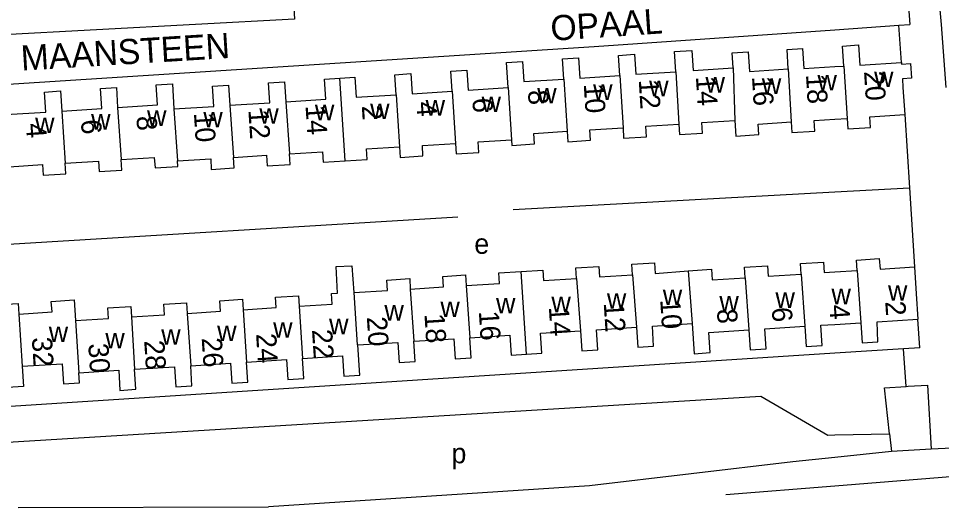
# Model space of a CAD drawing. Extents: x 159441 to 162086, y 388175 to 389787.
# Drawn here: x 160537.7 to 160721.2, y 388337.3 to 388434.6 of the extents above; entities that cross this region are included whole.
import ezdxf

# ---------------------------------------------------------------- set-up
doc = ezdxf.new("R2010")
doc.units = 0
for name, color, linetype in [('BLT_Basislijn', 7, 'Continuous'), ('BLT_Bebouwing', 7, 'Continuous'), ('BLT_Centroide', 7, 'Continuous'), ('BLT_Huisnummer', 7, 'Continuous'), ('BLT_Huisnummer_ tussenligend', 7, 'Continuous'), ('BLT_Onderverdeling_panden', 7, 'Continuous'), ('BLT_Straatnaam', 7, 'Continuous')]:
    doc.layers.add(name, color=color, linetype=linetype)

msp = doc.modelspace()

# ---------------------------------------------------------------- linework, layer by layer
at = {"layer": 'BLT_Basislijn'}
for p, q in [((160588.55, 388497.82), (160592.6, 388434.47)), ((160714.31, 388441.59), (160714.91, 388433.43)), ((160592.6, 388434.47), (160520.35, 388430.57)), ((160700, 388432.4), (160712.75, 388433.29)), ((160712.75, 388433.29), (160714.91, 388433.43)), ((160713.23, 388425.89), (160712.75, 388433.29)), ((160713.89, 388415.51), (160714.84, 388400.94)), ((160700, 388400.13), (160714.84, 388400.94)), ((160714.84, 388400.94), (160715.86, 388385.22)), ((160636.06, 388396.63), (160700, 388400.13)), ((160521.85, 388388.91), (160625.04, 388395.14)), ((160716.89, 388369.14), (160716.52, 388374.83)), ((160700, 388368.05), (160534, 388357.29)), ((160713.62, 388368.93), (160700, 388368.05)), ((160716.89, 388369.14), (160713.62, 388368.93)), ((160714.19, 388361.44), (160713.62, 388368.93)), ((160709.88, 388361.17), (160714.19, 388361.44)), ((160714.19, 388361.44), (160714.56, 388361.46)), ((160534.45, 388350.29), (160685.28, 388359.52)), ((160710.88, 388351.99), (160711.27, 388348.47)), ((160700, 388341.68), (160726.1, 388343.74)), ((160651.26, 388341.63), (160587.39, 388337.5)), ((160678.3, 388339.96), (160700, 388341.68)), ((160537.62, 388337.34), (160587.39, 388337.5))]:
    msp.add_line(p, q, dxfattribs=at)
for points in [[(160720.38, 388441.53), (160721.16, 388433.4), (160722.05, 388420.9)], [(160521.22, 388420.6), (160652.19, 388429.08), (160700, 388432.4)], [(160710.88, 388351.99), (160709.88, 388361.17)], [(160714.56, 388361.46), (160718.41, 388361.68), (160719.12, 388348.92)], [(160685.28, 388359.52), (160698.58, 388351.74), (160700, 388351.77)], [(160700, 388351.77), (160710.88, 388351.99)], [(160711.27, 388348.47), (160700, 388347.28)], [(160719.12, 388348.92), (160711.27, 388348.47)], [(160724.74, 388349.2), (160723.31, 388349.16), (160719.12, 388348.92)], [(160700, 388347.28), (160691.68, 388346.4), (160651.26, 388341.63)]]:
    msp.add_lwpolyline(points, dxfattribs=at)
at = {"layer": 'BLT_Bebouwing'}
for p, q in [((160700, 388425.04), (160701.8, 388425.16)), ((160700, 388414.6), (160702.45, 388414.76)), ((160700, 388384.2), (160704.44, 388384.49)), ((160700, 388373.77), (160705.17, 388374.1))]:
    msp.add_line(p, q, dxfattribs=at)
for points in [[(160668.36, 388424.04), (160668.1, 388428.03), (160671.6, 388428.26), (160671.86, 388424.27), (160679.79, 388424.78)], [(160690.74, 388424.59), (160690.5, 388428.47), (160693.6, 388428.66), (160693.86, 388424.65), (160700, 388425.04)], [(160701.8, 388425.16), (160701.54, 388429.15), (160704.73, 388429.35), (160704.99, 388425.36), (160713.23, 388425.89)], [(160646.1, 388422.58), (160645.85, 388426.57), (160649.05, 388426.79), (160649.3, 388422.78), (160657.23, 388423.29)], [(160657.23, 388423.29), (160656.98, 388427.28), (160660.17, 388427.51), (160660.43, 388423.52), (160668.36, 388424.04)], [(160679.79, 388424.78), (160679.6, 388427.78), (160682.79, 388427.98), (160683.03, 388424.11), (160690.74, 388424.59)], [(160635.04, 388420.87), (160634.72, 388425.86), (160637.91, 388426.06), (160638.17, 388422.07), (160646.1, 388422.58)], [(160713.23, 388425.89), (160713.25, 388425.57), (160715.04, 388425.65), (160715.25, 388422.75), (160713.44, 388422.61), (160713.55, 388420.9), (160713.89, 388415.51)], [(160590.86, 388418.05), (160598.79, 388418.57), (160598.53, 388422.55), (160601.63, 388422.75)], [(160601.63, 388422.75), (160604.61, 388422.94), (160604.87, 388418.95), (160612.8, 388419.45)], [(160612.8, 388419.45), (160612.54, 388423.44), (160615.74, 388423.65), (160615.99, 388419.65), (160623.92, 388420.16)], [(160623.92, 388420.16), (160623.67, 388424.15), (160626.86, 388424.36), (160627.12, 388420.36), (160635.04, 388420.87)], [(160546.32, 388416.22), (160554.26, 388416.73), (160554, 388420.72), (160557.18, 388420.92), (160557.43, 388416.93)], [(160557.43, 388416.93), (160565.36, 388417.43), (160565.11, 388421.42), (160568.3, 388421.62), (160568.62, 388416.64)], [(160568.62, 388416.64), (160576.55, 388417.14), (160576.3, 388421.13), (160579.49, 388421.33), (160579.74, 388417.35)], [(160579.74, 388417.35), (160587.66, 388417.85), (160587.41, 388421.83), (160590.6, 388422.04), (160590.86, 388418.05)], [(160535.19, 388415.5), (160543.13, 388416.01), (160542.87, 388420), (160546.06, 388420.21), (160546.32, 388416.22)], [(160702.45, 388414.76), (160702.59, 388412.66), (160707.12, 388412.95), (160706.99, 388415.07), (160713.89, 388415.51)], [(160657.89, 388412.9), (160658.02, 388410.81), (160662.56, 388411.1), (160662.43, 388413.19), (160669.01, 388413.62)], [(160669.01, 388413.62), (160669.15, 388411.52), (160673.69, 388411.81), (160673.55, 388413.91), (160680.14, 388414.33)], [(160680.14, 388414.33), (160680.34, 388411.24), (160684.88, 388411.53), (160684.74, 388413.62), (160691.33, 388414.05)], [(160691.33, 388414.05), (160691.46, 388411.95), (160696, 388412.24), (160695.87, 388414.34), (160700, 388414.6)], [(160635.72, 388410.47), (160635.78, 388409.38), (160640.31, 388409.67), (160640.18, 388411.77), (160646.76, 388412.19)], [(160646.76, 388412.19), (160646.9, 388410.1), (160651.44, 388410.39), (160651.3, 388412.48), (160657.89, 388412.9)], [(160624.59, 388409.78), (160624.72, 388407.68), (160629.26, 388407.96), (160629.13, 388410.06), (160635.72, 388410.47)], [(160591.59, 388407.71), (160598.17, 388408.13), (160598.31, 388406.03), (160602.65, 388406.3)], [(160602.65, 388406.3), (160607, 388406.57), (160606.87, 388408.67), (160613.46, 388409.08)], [(160613.46, 388409.08), (160613.59, 388406.98), (160618.13, 388407.27), (160618, 388409.36), (160624.59, 388409.78)], [(160547.01, 388405.84), (160553.59, 388406.27), (160553.73, 388404.17), (160558.27, 388404.46), (160558.14, 388406.56)], [(160558.14, 388406.56), (160564.72, 388406.98), (160564.86, 388404.89), (160569.4, 388405.18), (160569.33, 388406.28)], [(160569.33, 388406.28), (160575.92, 388406.7), (160576.05, 388404.61), (160580.59, 388404.9), (160580.46, 388406.99)], [(160580.46, 388406.99), (160587.05, 388407.42), (160587.18, 388405.32), (160591.72, 388405.61), (160591.59, 388407.71)], [(160535.88, 388405.13), (160542.46, 388405.55), (160542.6, 388403.46), (160547.14, 388403.75), (160547.01, 388405.84)], [(160659.78, 388383.62), (160659.64, 388385.72), (160664.18, 388386.01), (160664.31, 388383.91), (160670.87, 388384.4)], [(160693.33, 388383.78), (160693.2, 388385.87), (160697.73, 388386.16), (160697.86, 388384.07), (160700, 388384.2)], [(160704.44, 388384.49), (160704.31, 388386.58), (160708.84, 388386.87), (160708.98, 388384.78), (160715.86, 388385.22)], [(160593.5, 388377.39), (160600.08, 388377.81), (160599.95, 388379.9), (160601.14, 388379.96), (160600.86, 388385.27), (160604.01, 388385.44), (160604.35, 388380.14)], [(160626.73, 388381.51), (160633.33, 388381.93), (160633.19, 388384.02), (160637.65, 388384.31)], [(160637.65, 388384.31), (160641.95, 388384.58), (160642.08, 388382.49), (160648.66, 388382.91)], [(160648.66, 388382.91), (160648.53, 388385), (160653.06, 388385.29), (160653.2, 388383.2), (160659.78, 388383.62)], [(160670.87, 388384.4), (160675.47, 388384.74), (160675.61, 388382.64), (160682.19, 388383.06)], [(160682.19, 388383.06), (160682.05, 388385.16), (160686.62, 388385.45), (160686.75, 388383.36), (160693.33, 388383.78)], [(160715.86, 388385.22), (160716.2, 388379.82), (160716.52, 388374.83)], [(160604.35, 388380.14), (160611.07, 388380.5), (160610.94, 388382.6), (160615.48, 388382.89), (160615.61, 388380.79)], [(160615.61, 388380.79), (160622.19, 388381.22), (160622.06, 388383.31), (160626.59, 388383.6), (160626.73, 388381.51)], [(160537.8, 388375.83), (160544.38, 388376.25), (160544.24, 388378.35), (160548.77, 388378.64), (160549.04, 388374.54)], [(160571.27, 388375.96), (160577.85, 388376.38), (160577.71, 388378.48), (160582.25, 388378.77), (160582.38, 388376.67)], [(160582.38, 388376.67), (160588.97, 388377.1), (160588.83, 388379.19), (160593.37, 388379.48), (160593.5, 388377.39)], [(160538.45, 388365.43), (160538.7, 388361.44), (160535.51, 388361.24), (160535.26, 388365.23), (160527.02, 388364.71), (160526.35, 388375.1), (160533.25, 388375.54), (160533.12, 388377.64), (160537.67, 388377.93), (160537.8, 388375.83)], [(160549.04, 388374.54), (160555.62, 388374.96), (160555.48, 388377.05), (160560.02, 388377.34), (160560.15, 388375.25)], [(160560.15, 388375.25), (160566.73, 388375.67), (160566.6, 388377.77), (160571.13, 388378.06), (160571.27, 388375.96)], [(160649.42, 388372.51), (160649.68, 388368.52), (160652.87, 388368.73), (160652.62, 388372.72), (160660.56, 388373.22)], [(160660.56, 388373.22), (160660.81, 388369.23), (160663.94, 388369.43), (160663.75, 388373.43), (160671.65, 388373.96)], [(160671.65, 388373.96), (160672.01, 388367.94), (160675.23, 388368.17), (160674.98, 388372.17), (160682.89, 388372.67)], [(160682.89, 388372.67), (160683.14, 388368.68), (160686.36, 388368.89), (160686.1, 388372.88), (160694.06, 388373.39)], [(160694.06, 388373.39), (160694.31, 388369.4), (160697.49, 388369.6), (160697.24, 388373.59), (160700, 388373.77)], [(160705.17, 388374.1), (160705.43, 388370.11), (160708.55, 388370.31), (160708.39, 388374.3), (160716.52, 388374.83)], [(160627.46, 388371.11), (160635.39, 388371.62), (160635.65, 388367.63), (160638.7, 388367.82)], [(160638.7, 388367.82), (160641.75, 388368.02), (160641.5, 388372.01), (160649.42, 388372.51)], [(160594.19, 388366.99), (160602.12, 388367.5), (160602.38, 388363.5), (160605.56, 388363.69), (160605.19, 388369.7)], [(160605.19, 388369.7), (160613.14, 388370.2), (160613.38, 388366.16), (160616.59, 388366.42), (160616.34, 388370.41)], [(160616.34, 388370.41), (160624.27, 388370.91), (160624.53, 388366.92), (160627.71, 388367.12), (160627.46, 388371.11)], [(160538.45, 388365.43), (160546.4, 388365.94), (160546.66, 388361.95), (160549.83, 388362.15), (160549.74, 388364.15)], [(160571.95, 388365.56), (160579.87, 388366.07), (160580.12, 388362.08), (160583.32, 388362.28), (160583.06, 388366.27)], [(160583.06, 388366.27), (160591, 388366.78), (160591.25, 388362.79), (160594.45, 388362.99), (160594.19, 388366.99)], [(160549.74, 388364.15), (160557.67, 388364.64), (160557.87, 388360.65), (160561.06, 388360.86), (160560.81, 388364.85)], [(160560.81, 388364.85), (160568.74, 388365.36), (160569, 388361.36), (160572.2, 388361.57), (160571.95, 388365.56)]]:
    msp.add_lwpolyline(points, dxfattribs=at)
at = {"layer": 'BLT_Onderverdeling_panden'}
for p, q in [((160679.79, 388424.78), (160680.14, 388414.33)), ((160690.74, 388424.59), (160691.33, 388414.05)), ((160701.8, 388425.16), (160702.45, 388414.76)), ((160602.65, 388406.3), (160601.63, 388422.75)), ((160657.23, 388423.29), (160657.89, 388412.9)), ((160668.36, 388424.04), (160669.01, 388413.62)), ((160635.04, 388420.87), (160635.72, 388410.47)), ((160646.1, 388422.58), (160646.76, 388412.19)), ((160612.8, 388419.45), (160613.46, 388409.08)), ((160623.92, 388420.16), (160624.59, 388409.78)), ((160579.74, 388417.35), (160580.46, 388406.99)), ((160590.86, 388418.05), (160591.59, 388407.71)), ((160546.32, 388416.22), (160547.01, 388405.84)), ((160557.43, 388416.93), (160558.14, 388406.56)), ((160568.62, 388416.64), (160569.33, 388406.28)), ((160638.7, 388367.82), (160637.65, 388384.31)), ((160670.87, 388384.4), (160671.65, 388373.96)), ((160704.44, 388384.49), (160705.17, 388374.1)), ((160648.66, 388382.91), (160649.42, 388372.51)), ((160659.78, 388383.62), (160660.56, 388373.22)), ((160682.19, 388383.06), (160682.89, 388372.67)), ((160693.33, 388383.78), (160694.06, 388373.39)), ((160615.61, 388380.79), (160616.34, 388370.41)), ((160626.73, 388381.51), (160627.46, 388371.11)), ((160593.5, 388377.39), (160594.19, 388366.99)), ((160537.8, 388375.83), (160538.45, 388365.43)), ((160560.15, 388375.25), (160560.81, 388364.85)), ((160571.27, 388375.96), (160571.95, 388365.56)), ((160582.38, 388376.67), (160583.06, 388366.27)), ((160549.04, 388374.54), (160549.74, 388364.15))]:
    msp.add_line(p, q, dxfattribs=at)
msp.add_lwpolyline([(160604.35, 388380.14), (160605.02, 388369.69), (160605.19, 388369.7)], dxfattribs=at)

# ---------------------------------------------------------------- texts
at = {"layer": 'BLT_Centroide'}
for s, p in [('w', (160674.29, 388419.88)), ('w', (160685.49, 388419.62)), ('w', (160696.55, 388420.31)), ('w', (160707.8, 388421)), ('w', (160651.95, 388418.44)), ('w', (160663.08, 388419.16)), ('w', (160629.77, 388416.03)), ('w', (160640.83, 388417.72)), ('w', (160596.64, 388414.38)), ('w', (160607.62, 388414.62)), ('w', (160618.65, 388415.31)), ('w', (160552.15, 388412.53)), ('w', (160563.27, 388413.25)), ('w', (160574.46, 388412.97)), ('w', (160585.59, 388413.69)), ('w', (160541.02, 388411.84)), ('e', (160628.33, 388387.81)), ('w', (160665.8, 388377.62)), ('w', (160699.33, 388377.78)), ('w', (160710.57, 388378.5)), ('w', (160632.65, 388375.97)), ('w', (160643.66, 388376.19)), ('w', (160654.69, 388376.91)), ('w', (160677.05, 388376.34)), ('w', (160688.2, 388377.06)), ('w', (160610.46, 388374.53)), ('w', (160621.59, 388375.25)), ('w', (160543.73, 388370.28)), ('w', (160577.21, 388370.44)), ('w', (160588.34, 388371.12)), ('w', (160599.46, 388371.81)), ('w', (160554.98, 388369)), ('w', (160566.09, 388369.72)), ('p', (160623.78, 388346.14))]:
    msp.add_text(s, height=4, dxfattribs=at).set_placement(p)
at = {"layer": 'BLT_Huisnummer'}
for s, rotation, p in [('16', 273.5761, (160683.52, 388423.06)), ('20', 273.5761, (160705.8, 388424.08)), ('12', 273.5761, (160661.01, 388422.41)), ('8', 273.5761, (160638.98, 388420.3)), ('4', 273.5761, (160616.79, 388417.99)), ('10', 273.6719, (160572.58, 388415.81)), ('14', 273.6719, (160594.77, 388417.29)), ('6', 273.6719, (160550.12, 388414.43)), ('14', 273.6754, (160643.14, 388377.21)), ('10', 273.6754, (160665.28, 388378.66)), ('6', 273.6754, (160687.46, 388377.08)), ('2', 273.6754, (160710.01, 388378.31)), ('18', 273.6754, (160618.41, 388375.85)), ('22', 273.6754, (160596.06, 388372.7)), ('30', 273.6754, (160551.58, 388369.91)), ('26', 273.6754, (160574.13, 388371.05))]:
    msp.add_text(s, height=4, rotation=rotation, dxfattribs=at).set_placement(p)
at = {"layer": 'BLT_Huisnummer_ tussenligend'}
for s, rotation, p in [('14', 273.5761, (160672.37, 388423.06)), ('18', 273.5761, (160694.25, 388423.47)), ('10', 273.5761, (160650.08, 388421.59)), ('2', 273.5761, (160605.96, 388417.24)), ('6', 273.5761, (160627.93, 388418.73)), ('12', 273.6719, (160583.41, 388416.43)), ('4', 273.6719, (160539.18, 388413.69)), ('8', 273.6719, (160561.16, 388415.16)), ('12', 273.6754, (160654.05, 388378.03)), ('4', 273.6754, (160698.89, 388377.6)), ('20', 273.6754, (160606.96, 388375.21)), ('16', 273.6754, (160629.22, 388376.38)), ('8', 273.6754, (160676.55, 388376.76)), ('24', 273.6754, (160584.94, 388371.88)), ('32', 273.6754, (160540.36, 388371.14)), ('28', 273.6754, (160562.7, 388370.52))]:
    msp.add_text(s, height=4, rotation=rotation, dxfattribs=at).set_placement(p)
at = {"layer": 'BLT_Straatnaam'}
for s, rotation, p in [('OPAAL', 3.863, (160643.65, 388430.17)), ('MAANSTEEN', 3.4997, (160538.33, 388424.24))]:
    msp.add_text(s, height=5, rotation=rotation, dxfattribs=at).set_placement(p)

doc.saveas('drawing.dxf')
